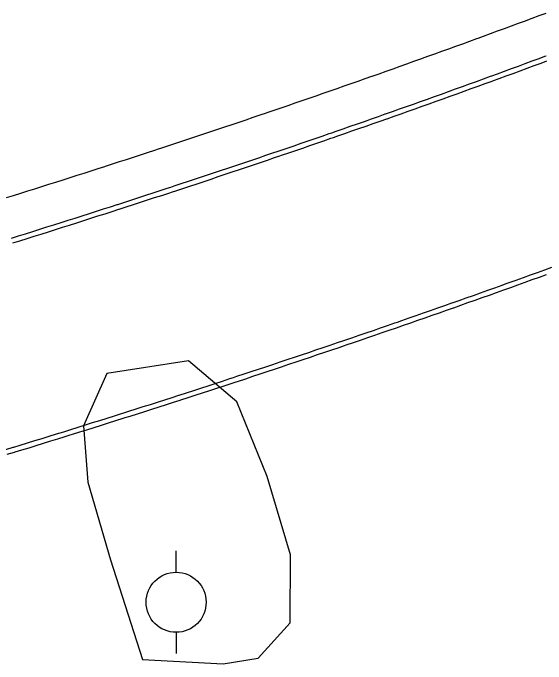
# Model space of a CAD drawing. Extents: x 2145380 to 2157287, y 139568 to 149130.
# Drawn here: x 2149454.2 to 2149525.2, y 143206.6 to 143293.3 of the extents above; entities that cross this region are included whole.
import ezdxf

# ---------------------------------------------------------------- set-up
doc = ezdxf.new("R2010")
doc.units = 0
for name, color, linetype in [('PR_PREVIOUSLY CONSTRUCTED', 7, 'Continuous'), ('TOPO_Power Pole', 7, 'Continuous'), ('TOPO_Tree Line', 7, 'Continuous')]:
    doc.layers.add(name, color=color, linetype=linetype)

# ---------------------------------------------------------------- blocks, each defined once
blk = doc.blocks.new('POWPOL')
at = {"layer": 'TOPO_Power Pole'}
for p, q in [((0, 10.16), (0, 17.34)), ((0, -10.16), (0, -17.34))]:
    blk.add_line(p, q, dxfattribs=at)
blk.add_circle((0, 0), 10.16, dxfattribs=at)

msp = doc.modelspace()

# ---------------------------------------------------------------- linework, layer by layer
at = {"layer": 'PR_PREVIOUSLY CONSTRUCTED'}
for points in [[(2149453.315, 143268.707), (2149454.257, 143269.001), (2149455.199, 143269.296), (2149456.14, 143269.592), (2149457.081, 143269.888), (2149458.022, 143270.185), (2149458.963, 143270.483), (2149459.253, 143270.575), (2149459.903, 143270.782), (2149460.844, 143271.081), (2149461.784, 143271.38), (2149462.724, 143271.681), (2149463.663, 143271.982), (2149464.603, 143272.283), (2149465.542, 143272.586), (2149466.407, 143272.865), (2149466.481, 143272.889), (2149467.42, 143273.192), (2149468.359, 143273.497), (2149469.297, 143273.802), (2149470.235, 143274.107), (2149471.173, 143274.413), (2149472.111, 143274.72), (2149473.049, 143275.028), (2149473.549, 143275.192), (2149473.986, 143275.336), (2149474.923, 143275.645), (2149475.86, 143275.955), (2149476.797, 143276.265), (2149477.733, 143276.576), (2149478.669, 143276.887), (2149479.606, 143277.199), (2149480.541, 143277.512), (2149480.678, 143277.558), (2149481.477, 143277.826), (2149482.412, 143278.14), (2149483.348, 143278.454), (2149484.282, 143278.77), (2149485.217, 143279.086), (2149486.152, 143279.403), (2149487.086, 143279.72), (2149487.794, 143279.961), (2149488.02, 143280.038), (2149488.954, 143280.357), (2149489.888, 143280.676), (2149490.821, 143280.996), (2149491.754, 143281.317), (2149492.687, 143281.638), (2149493.62, 143281.96), (2149494.552, 143282.282), (2149494.898, 143282.402), (2149495.485, 143282.606), (2149496.417, 143282.93), (2149497.348, 143283.254), (2149498.28, 143283.579), (2149499.211, 143283.905), (2149500.143, 143284.232), (2149501.073, 143284.559), (2149501.988, 143284.881), (2149502.004, 143284.887), (2149502.935, 143285.215), (2149503.865, 143285.544), (2149504.795, 143285.874), (2149505.725, 143286.204), (2149506.654, 143286.535), (2149507.583, 143286.867), (2149508.513, 143287.199), (2149509.065, 143287.397), (2149509.441, 143287.532), (2149510.37, 143287.866), (2149511.298, 143288.2), (2149512.227, 143288.535), (2149513.154, 143288.871), (2149514.082, 143289.207), (2149515.01, 143289.544), (2149515.937, 143289.881), (2149516.129, 143289.951), (2149516.864, 143290.219), (2149517.79, 143290.558), (2149518.717, 143290.898), (2149519.643, 143291.238), (2149520.569, 143291.579), (2149521.495, 143291.92), (2149522.421, 143292.262), (2149523.179, 143292.543), (2149523.346, 143292.605), (2149524.271, 143292.948), (2149525.196, 143293.292)], [(2149453.962, 143263.314), (2149454.907, 143263.609), (2149455.852, 143263.905), (2149456.798, 143264.201), (2149457.743, 143264.498), (2149458.687, 143264.796), (2149459.632, 143265.094), (2149460.576, 143265.393), (2149460.868, 143265.485), (2149461.52, 143265.692), (2149462.464, 143265.992), (2149463.408, 143266.293), (2149464.351, 143266.595), (2149465.294, 143266.897), (2149466.237, 143267.2), (2149467.18, 143267.503), (2149468.048, 143267.783), (2149468.123, 143267.807), (2149469.065, 143268.112), (2149470.007, 143268.417), (2149470.949, 143268.724), (2149471.891, 143269.03), (2149472.833, 143269.338), (2149473.774, 143269.646), (2149474.715, 143269.955), (2149475.217, 143270.12), (2149475.656, 143270.264), (2149476.597, 143270.574), (2149477.537, 143270.885), (2149478.477, 143271.196), (2149479.417, 143271.508), (2149480.357, 143271.821), (2149481.297, 143272.134), (2149482.236, 143272.448), (2149482.373, 143272.494), (2149483.175, 143272.763), (2149484.114, 143273.078), (2149485.053, 143273.394), (2149485.991, 143273.711), (2149486.93, 143274.028), (2149487.868, 143274.346), (2149488.805, 143274.664), (2149489.516, 143274.906), (2149489.743, 143274.984), (2149490.68, 143275.303), (2149491.617, 143275.624), (2149492.554, 143275.945), (2149493.491, 143276.267), (2149494.428, 143276.59), (2149495.364, 143276.913), (2149496.3, 143277.236), (2149496.646, 143277.357), (2149497.236, 143277.561), (2149498.171, 143277.886), (2149499.107, 143278.212), (2149500.042, 143278.538), (2149500.977, 143278.865), (2149501.911, 143279.193), (2149502.846, 143279.521), (2149503.764, 143279.845), (2149503.78, 143279.85), (2149504.714, 143280.18), (2149505.648, 143280.51), (2149506.581, 143280.841), (2149507.514, 143281.173), (2149508.447, 143281.505), (2149509.38, 143281.838), (2149510.313, 143282.172), (2149510.868, 143282.371), (2149511.245, 143282.506), (2149512.177, 143282.841), (2149513.109, 143283.177), (2149514.041, 143283.513), (2149514.972, 143283.85), (2149515.903, 143284.187), (2149516.834, 143284.525), (2149517.765, 143284.864), (2149517.958, 143284.934), (2149518.696, 143285.203), (2149519.626, 143285.544), (2149520.556, 143285.884), (2149521.486, 143286.226), (2149522.415, 143286.568), (2149523.344, 143286.91), (2149524.273, 143287.254), (2149525.035, 143287.536), (2149525.202, 143287.598)], [(2149454.16, 143262.677), (2149455.106, 143262.972), (2149456.052, 143263.268), (2149456.998, 143263.564), (2149457.943, 143263.861), (2149458.888, 143264.159), (2149459.833, 143264.457), (2149460.778, 143264.756), (2149461.07, 143264.849), (2149461.722, 143265.056), (2149462.667, 143265.356), (2149463.611, 143265.657), (2149464.555, 143265.959), (2149465.498, 143266.261), (2149466.442, 143266.564), (2149467.385, 143266.868), (2149468.254, 143267.148), (2149468.328, 143267.172), (2149469.271, 143267.477), (2149470.213, 143267.782), (2149471.156, 143268.089), (2149472.098, 143268.396), (2149473.04, 143268.703), (2149473.982, 143269.011), (2149474.923, 143269.32), (2149475.426, 143269.485), (2149475.865, 143269.63), (2149476.806, 143269.94), (2149477.747, 143270.251), (2149478.687, 143270.562), (2149479.628, 143270.875), (2149480.568, 143271.187), (2149481.508, 143271.501), (2149482.448, 143271.815), (2149482.585, 143271.861), (2149483.387, 143272.13), (2149484.327, 143272.445), (2149485.266, 143272.761), (2149486.205, 143273.078), (2149487.144, 143273.395), (2149488.082, 143273.714), (2149489.02, 143274.032), (2149489.731, 143274.274), (2149489.958, 143274.352), (2149490.896, 143274.672), (2149491.834, 143274.992), (2149492.771, 143275.314), (2149493.708, 143275.636), (2149494.645, 143275.958), (2149495.582, 143276.282), (2149496.518, 143276.606), (2149496.865, 143276.726), (2149497.455, 143276.93), (2149498.391, 143277.255), (2149499.326, 143277.581), (2149500.262, 143277.908), (2149501.197, 143278.235), (2149502.132, 143278.563), (2149503.067, 143278.892), (2149503.986, 143279.215), (2149504.002, 143279.221), (2149504.936, 143279.551), (2149505.871, 143279.881), (2149506.804, 143280.212), (2149507.738, 143280.544), (2149508.672, 143280.876), (2149509.605, 143281.21), (2149510.538, 143281.543), (2149511.093, 143281.742), (2149511.471, 143281.878), (2149512.403, 143282.213), (2149513.336, 143282.548), (2149514.268, 143282.885), (2149515.2, 143283.222), (2149516.131, 143283.559), (2149517.063, 143283.898), (2149517.994, 143284.237), (2149518.187, 143284.307), (2149518.925, 143284.576), (2149519.855, 143284.917), (2149520.786, 143285.257), (2149521.716, 143285.599), (2149522.646, 143285.941), (2149523.576, 143286.284), (2149524.505, 143286.628), (2149525.267, 143286.91)], [(2149453.22, 143235.161), (2149454.185, 143235.455), (2149454.266, 143235.48), (2149455.15, 143235.75), (2149456.115, 143236.046), (2149457.079, 143236.342), (2149458.044, 143236.639), (2149459.008, 143236.937), (2149459.972, 143237.236), (2149460.935, 143237.535), (2149461.607, 143237.743), (2149461.899, 143237.834), (2149462.862, 143238.135), (2149463.825, 143238.436), (2149464.788, 143238.738), (2149465.751, 143239.04), (2149466.713, 143239.343), (2149467.676, 143239.647), (2149468.638, 143239.952), (2149468.935, 143240.046), (2149469.6, 143240.257), (2149470.561, 143240.563), (2149471.523, 143240.869), (2149472.484, 143241.176), (2149473.445, 143241.484), (2149474.405, 143241.793), (2149475.366, 143242.102), (2149476.251, 143242.387), (2149476.326, 143242.412), (2149477.286, 143242.722), (2149478.246, 143243.033), (2149479.206, 143243.345), (2149480.166, 143243.658), (2149481.125, 143243.971), (2149482.084, 143244.285), (2149483.043, 143244.599), (2149483.554, 143244.768), (2149484.001, 143244.915), (2149484.96, 143245.231), (2149485.918, 143245.547), (2149486.876, 143245.864), (2149487.833, 143246.182), (2149488.791, 143246.501), (2149489.748, 143246.82), (2149490.705, 143247.14), (2149490.845, 143247.187), (2149491.662, 143247.46), (2149492.619, 143247.782), (2149493.575, 143248.104), (2149494.531, 143248.426), (2149495.487, 143248.749), (2149496.443, 143249.073), (2149497.398, 143249.398), (2149498.122, 143249.644), (2149498.353, 143249.723), (2149499.308, 143250.049), (2149500.263, 143250.376), (2149501.218, 143250.703), (2149502.172, 143251.031), (2149503.126, 143251.359), (2149504.08, 143251.688), (2149505.034, 143252.018), (2149505.387, 143252.141), (2149505.987, 143252.349), (2149506.94, 143252.68), (2149507.893, 143253.012), (2149508.846, 143253.345), (2149509.798, 143253.678), (2149510.751, 143254.012), (2149511.703, 143254.346), (2149512.638, 143254.676), (2149512.654, 143254.681), (2149513.606, 143255.017), (2149514.557, 143255.354), (2149515.508, 143255.691), (2149516.459, 143256.029), (2149517.41, 143256.368), (2149518.36, 143256.707), (2149519.31, 143257.047), (2149519.875, 143257.249), (2149520.26, 143257.387), (2149521.21, 143257.728), (2149522.159, 143258.07), (2149523.108, 143258.413), (2149524.057, 143258.756), (2149525.006, 143259.1), (2149525.954, 143259.444)], [(2149453.414, 143234.522), (2149454.38, 143234.817), (2149454.461, 143234.841), (2149455.345, 143235.112), (2149456.311, 143235.408), (2149457.276, 143235.704), (2149458.24, 143236.001), (2149459.205, 143236.299), (2149460.169, 143236.598), (2149461.134, 143236.897), (2149461.805, 143237.106), (2149462.097, 143237.197), (2149463.061, 143237.498), (2149464.025, 143237.799), (2149464.988, 143238.101), (2149465.951, 143238.403), (2149466.914, 143238.707), (2149467.877, 143239.011), (2149468.839, 143239.315), (2149469.137, 143239.409), (2149469.802, 143239.621), (2149470.764, 143239.927), (2149471.726, 143240.233), (2149472.687, 143240.54), (2149473.649, 143240.848), (2149474.61, 143241.157), (2149475.571, 143241.466), (2149476.456, 143241.752), (2149476.532, 143241.776), (2149477.492, 143242.087), (2149478.453, 143242.398), (2149479.413, 143242.71), (2149480.373, 143243.023), (2149481.332, 143243.336), (2149482.292, 143243.65), (2149483.251, 143243.965), (2149483.763, 143244.133), (2149484.21, 143244.281), (2149485.169, 143244.597), (2149486.127, 143244.913), (2149487.086, 143245.231), (2149488.044, 143245.549), (2149489.002, 143245.867), (2149489.96, 143246.187), (2149490.917, 143246.507), (2149491.057, 143246.553), (2149491.874, 143246.827), (2149492.831, 143247.149), (2149493.788, 143247.471), (2149494.745, 143247.794), (2149495.701, 143248.117), (2149496.657, 143248.441), (2149497.613, 143248.766), (2149498.338, 143249.012), (2149498.569, 143249.091), (2149499.524, 143249.417), (2149500.479, 143249.744), (2149501.434, 143250.071), (2149502.389, 143250.399), (2149503.344, 143250.728), (2149504.298, 143251.057), (2149505.252, 143251.387), (2149505.605, 143251.51), (2149506.206, 143251.718), (2149507.16, 143252.05), (2149508.113, 143252.382), (2149509.066, 143252.714), (2149510.019, 143253.048), (2149510.972, 143253.382), (2149511.924, 143253.716), (2149512.86, 143254.046), (2149512.876, 143254.052), (2149513.828, 143254.388), (2149514.78, 143254.725), (2149515.732, 143255.062), (2149516.683, 143255.4), (2149517.634, 143255.739), (2149518.585, 143256.078), (2149519.535, 143256.418), (2149520.101, 143256.621), (2149520.486, 143256.759), (2149521.436, 143257.1), (2149522.386, 143257.442), (2149523.335, 143257.785), (2149524.284, 143258.128), (2149525.234, 143258.472)]]:
    msp.add_lwpolyline(points, dxfattribs=at)
at = {"layer": 'TOPO_Tree Line'}
msp.add_lwpolyline([(2149471.442, 143207.214), (2149482.169, 143206.601), (2149486.818, 143207.387), (2149491.073, 143212.068), (2149491.147, 143221.156), (2149488.033, 143231.568), (2149483.998, 143241.509), (2149477.531, 143246.968), (2149466.66, 143245.271), (2149463.585, 143238.328), (2149464.13, 143230.793), (2149467.164, 143220.466), (2149471.442, 143207.214)], dxfattribs=at)

# ---------------------------------------------------------------- block references
at = {"layer": 'TOPO_Power Pole', "xscale": 0.39370000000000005, "yscale": 0.3937000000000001}
msp.add_blockref('POWPOL', (2149475.902, 143214.82), dxfattribs=at)

doc.saveas('drawing.dxf')
